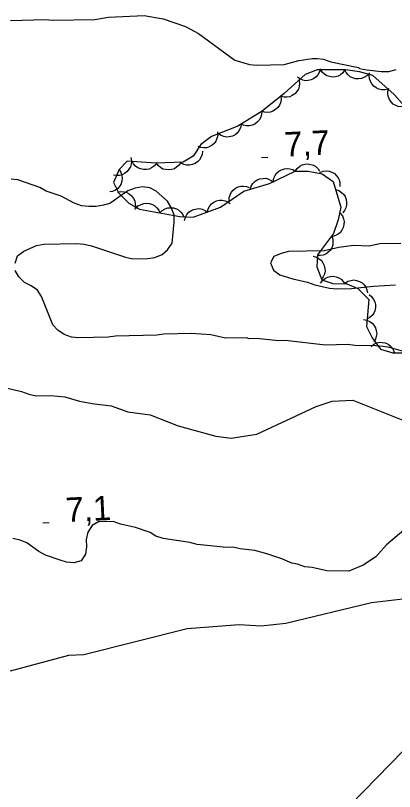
# Model space of a CAD drawing. Extents: x 336540 to 340074, y 5572036 to 5573747.
# Drawn here: x 337188.2 to 337234.8, y 5572821.1 to 5572916.4 of the extents above; entities that cross this region are included whole.
import ezdxf

# ---------------------------------------------------------------- set-up
doc = ezdxf.new("R2010")
doc.units = 0
for name, color, linetype in [('Niveau 2', 7, 'Continuous'), ('Niveau 3', 7, 'Continuous'), ('Niveau 44', 7, 'Continuous')]:
    doc.layers.add(name, color=color, linetype=linetype)

msp = doc.modelspace()

# ---------------------------------------------------------------- linework, layer by layer
at = {"layer": 'Niveau 2'}
for points in [[(337187.58, 5572915.76), (337191.85, 5572915.86), (337192.76, 5572915.77), (337197.94, 5572915.89), (337199.62, 5572916.15), (337204.01, 5572916.36), (337206.38, 5572915.97), (337209.11, 5572915.02), (337210.7, 5572914.15), (337215.17, 5572910.87), (337216.98, 5572910.35), (337217.89, 5572910.26), (337221.26, 5572910.34), (337223.05, 5572910.83), (337224.74, 5572911.09), (337225.3, 5572911.1), (337226.09, 5572911.01), (337227, 5572910.69), (337230.39, 5572909.98), (337230.51, 5572909.87), (337231.41, 5572909.67), (337233.22, 5572909.48), (337234.12, 5572909.5), (337235.02, 5572909.75)], [(337188.14, 5572885.93), (337188.45, 5572886.84), (337189.23, 5572887.42), (337190.79, 5572888.13), (337191.69, 5572888.26), (337195.74, 5572888.35), (337196.64, 5572888.26), (337197.55, 5572888.06), (337201.75, 5572886.69), (337202.65, 5572886.48), (337204.45, 5572886.53), (337205.35, 5572886.66), (337206.24, 5572887.02), (337206.91, 5572887.6), (337207.45, 5572888.4), (337207.73, 5572890.99), (337207.71, 5572891.89), (337207.35, 5572892.79), (337206.89, 5572893.56), (337205.51, 5572894.77), (337204.71, 5572895.2), (337203.81, 5572895.3), (337202.91, 5572895.16), (337202.01, 5572894.81), (337199.8, 5572893.29), (337199.01, 5572893.05), (337198.12, 5572892.91), (337197.21, 5572892.89), (337196.31, 5572892.99), (337195.4, 5572893.3), (337193.81, 5572894.17), (337191.99, 5572894.8), (337191.19, 5572895.23), (337188.47, 5572896.19), (337187.68, 5572896.28)], [(337235.61, 5572888.36), (337233.02, 5572888.3), (337231.68, 5572888.05), (337229.76, 5572888.12), (337227.96, 5572887.85), (337226.17, 5572887.47), (337221.78, 5572887.37), (337220.88, 5572887.13), (337219.99, 5572886.77), (337219.56, 5572885.97), (337219.92, 5572885.08), (337220.72, 5572884.53), (337222.31, 5572884.01), (337224.12, 5572883.6), (337225.02, 5572883.28), (337225.93, 5572883.07), (337226.84, 5572882.87), (337227.74, 5572882.78), (337229.54, 5572882.82), (337232.24, 5572883.11), (337234.94, 5572883.28)], [(337235.91, 5572875.08), (337234.21, 5572875.6), (337233.42, 5572875.7), (337232.51, 5572875.79), (337229.92, 5572875.84), (337229.02, 5572875.94), (337226.32, 5572875.87), (337221.35, 5572876.44), (337220.56, 5572876.42), (337217.85, 5572876.7), (337216.95, 5572876.67), (337216.61, 5572876.78), (337214.02, 5572876.72), (337212.21, 5572877.13), (337209.84, 5572877.3), (337206.46, 5572877.22), (337205.57, 5572877.09), (337200.5, 5572876.98), (337199.6, 5572876.84), (337196, 5572876.76), (337195.1, 5572876.85), (337194.19, 5572877.17), (337193.39, 5572877.71), (337192.81, 5572878.38), (337191.38, 5572881.84), (337190.91, 5572882.61), (337190.11, 5572883.16), (337189.31, 5572883.59), (337188.62, 5572884.25), (337188.16, 5572885.03)], [(337186.34, 5572870.8), (337188.94, 5572870.18), (337189.85, 5572869.86), (337190.75, 5572869.66), (337192.56, 5572869.7), (337194.25, 5572869.51), (337196.06, 5572868.99), (337197.65, 5572868.69), (337199.97, 5572868.43), (337202.02, 5572867.69), (337204.75, 5572867.31), (337208.2, 5572865.97), (337212.84, 5572864.69), (337214.71, 5572864.44), (337217.9, 5572864.95), (337225.18, 5572868.36), (337227.16, 5572868.99), (337229.71, 5572869.12), (337237.29, 5572866.11)], [(337220.94, 5572849.62), (337219.12, 5572850.26), (337217.65, 5572850.67), (337215.84, 5572850.86), (337214.94, 5572851.06), (337214.15, 5572851.04), (337210.54, 5572851.41), (337209.63, 5572851.62), (337206.35, 5572852.11), (337205.45, 5572852.42), (337204.76, 5572852.86), (337202.94, 5572853.49), (337201.13, 5572853.9), (337200.22, 5572854.22), (337198.42, 5572854.18), (337197.65, 5572853.71), (337197.1, 5572852.91), (337196.9, 5572852), (337196.92, 5572851.1), (337196.82, 5572850.2), (337196.28, 5572849.4), (337195.38, 5572849.15), (337194.48, 5572849.24), (337193.69, 5572849.45), (337191.87, 5572850.09), (337191.07, 5572850.52), (337189.58, 5572851.61), (337188.79, 5572851.93), (337187.88, 5572852.13)], [(337235.95, 5572853.15), (337233.82, 5572851.34), (337232.53, 5572849.89), (337230.98, 5572848.84), (337229.19, 5572848.12), (337226.49, 5572848.17), (337224.68, 5572848.58), (337223.78, 5572848.67), (337222.87, 5572848.99), (337222.19, 5572849.09), (337220.94, 5572849.62)], [(337187.57, 5572835.87), (337194.76, 5572837.79), (337196.62, 5572837.89), (337209.3, 5572841.09), (337215.72, 5572841.58), (337218.43, 5572841.4), (337221.46, 5572841.72), (337231.98, 5572844.29), (337242.43, 5572845.51)], [(337229.38, 5572819.38), (337237.57, 5572827.79), (337238.9, 5572828.19), (337241.04, 5572829.5), (337244.37, 5572830.66), (337246.55, 5572830.78), (337250.07, 5572831.83), (337258.51, 5572832.26)]]:
    msp.add_lwpolyline(points, dxfattribs=at)
at = {"layer": 'Niveau 3'}
for p, q in [((337218.45, 5572898.93), (337219.25, 5572898.97)), ((337191.56, 5572854.04), (337192.36, 5572854.08))]:
    msp.add_line(p, q, dxfattribs=at)
at = {"layer": 'Niveau 44'}
for points in [[(337237.08, 5572904.08), (337234.77, 5572906.67), (337232.13, 5572908.99), (337230.51, 5572909.43), (337228.77, 5572909.69), (337225.31, 5572909.69), (337223.82, 5572909.13), (337221.26, 5572906.78), (337218.52, 5572904.62), (337215.53, 5572902.78), (337212.32, 5572901.5), (337211.01, 5572900.52), (337210.04, 5572899.07), (337208.81, 5572898.37), (337205.46, 5572898.22), (337201.95, 5572898.49), (337200.94, 5572897.46)], [(337225.69, 5572909.83), (337225.59, 5572909.43), (337225.39, 5572909.08), (337225.18, 5572908.82), (337224.9, 5572908.61), (337224.56, 5572908.45), (337224.19, 5572908.38), (337223.86, 5572908.35), (337223.52, 5572908.43), (337223.18, 5572908.57), (337222.88, 5572908.78)], [(337228.72, 5572909.69), (337228.48, 5572909.34), (337228.17, 5572909.09), (337227.88, 5572908.92), (337227.54, 5572908.83), (337227.18, 5572908.79), (337226.8, 5572908.86), (337226.48, 5572908.95), (337226.19, 5572909.14), (337225.92, 5572909.39), (337225.72, 5572909.69)], [(337231.68, 5572909.25), (337231.4, 5572908.95), (337231.05, 5572908.74), (337230.75, 5572908.61), (337230.4, 5572908.57), (337230.03, 5572908.6), (337229.66, 5572908.72), (337229.37, 5572908.85), (337229.1, 5572909.08), (337228.87, 5572909.37), (337228.72, 5572909.7)], [(337234.01, 5572907.33), (337233.61, 5572907.23), (337233.2, 5572907.25), (337232.88, 5572907.3), (337232.56, 5572907.46), (337232.27, 5572907.68), (337232.02, 5572907.98), (337231.85, 5572908.25), (337231.75, 5572908.59), (337231.71, 5572908.96), (337231.76, 5572909.32)], [(337223.08, 5572908.45), (337223.14, 5572908.04), (337223.08, 5572907.64), (337222.99, 5572907.32), (337222.8, 5572907.02), (337222.55, 5572906.75), (337222.23, 5572906.54), (337221.94, 5572906.39), (337221.59, 5572906.34), (337221.22, 5572906.34), (337220.87, 5572906.42)], [(337236.1, 5572905.18), (337235.68, 5572905.13), (337235.28, 5572905.19), (337234.97, 5572905.29), (337234.67, 5572905.48), (337234.4, 5572905.74), (337234.2, 5572906.06), (337234.06, 5572906.35), (337234, 5572906.7), (337234.01, 5572907.07), (337234.1, 5572907.42)], [(337220.85, 5572906.45), (337220.88, 5572906.04), (337220.79, 5572905.64), (337220.67, 5572905.33), (337220.46, 5572905.05), (337220.19, 5572904.8), (337219.85, 5572904.61), (337219.55, 5572904.49), (337219.2, 5572904.46), (337218.83, 5572904.49), (337218.49, 5572904.6)], [(337218.49, 5572904.6), (337218.47, 5572904.18), (337218.33, 5572903.8), (337218.18, 5572903.5), (337217.94, 5572903.25), (337217.64, 5572903.03), (337217.29, 5572902.89), (337216.98, 5572902.8), (337216.62, 5572902.81), (337216.26, 5572902.88), (337215.93, 5572903.03)], [(337215.97, 5572902.95), (337215.88, 5572902.55), (337215.68, 5572902.19), (337215.48, 5572901.93), (337215.2, 5572901.72), (337214.87, 5572901.55), (337214.5, 5572901.47), (337214.17, 5572901.44), (337213.83, 5572901.51), (337213.48, 5572901.64), (337213.18, 5572901.84)], [(337213.06, 5572902.06), (337213.08, 5572901.64), (337212.98, 5572901.24), (337212.86, 5572900.94), (337212.64, 5572900.66), (337212.37, 5572900.42), (337212.03, 5572900.24), (337211.72, 5572900.12), (337211.37, 5572900.1), (337211, 5572900.14), (337210.66, 5572900.26)], [(337202.37, 5572898.92), (337202.45, 5572898.51), (337202.41, 5572898.1), (337202.34, 5572897.78), (337202.16, 5572897.47), (337201.93, 5572897.19), (337201.62, 5572896.96), (337201.34, 5572896.8), (337200.99, 5572896.73), (337200.62, 5572896.71), (337200.27, 5572896.77)], [(337211.18, 5572899.72), (337211.14, 5572899.3), (337211, 5572898.92), (337210.84, 5572898.63), (337210.59, 5572898.39), (337210.28, 5572898.18), (337209.92, 5572898.05), (337209.61, 5572897.97), (337209.25, 5572897.99), (337208.89, 5572898.07), (337208.57, 5572898.23)], [(337205.54, 5572898.21), (337205.28, 5572897.89), (337204.94, 5572897.66), (337204.65, 5572897.51), (337204.3, 5572897.44), (337203.93, 5572897.44), (337203.56, 5572897.53), (337203.25, 5572897.64), (337202.98, 5572897.86), (337202.72, 5572898.13), (337202.55, 5572898.44)], [(337208.53, 5572898.36), (337208.32, 5572898), (337208.01, 5572897.73), (337207.74, 5572897.55), (337207.4, 5572897.44), (337207.04, 5572897.39), (337206.65, 5572897.44), (337206.34, 5572897.51), (337206.03, 5572897.7), (337205.75, 5572897.93), (337205.54, 5572898.22)], [(337222.61, 5572897.23), (337222.85, 5572897.58), (337223.16, 5572897.84), (337223.44, 5572898.01), (337223.78, 5572898.1), (337224.15, 5572898.14), (337224.53, 5572898.07), (337224.84, 5572897.99), (337225.14, 5572897.8), (337225.41, 5572897.55), (337225.61, 5572897.25)], [(337200.94, 5572897.46), (337201.17, 5572897.11), (337201.29, 5572896.72), (337201.34, 5572896.4), (337201.29, 5572896.05), (337201.18, 5572895.69), (337200.98, 5572895.37), (337200.77, 5572895.11), (337200.48, 5572894.92), (337200.15, 5572894.76), (337199.79, 5572894.69)], [(337200.94, 5572897.46), (337200.27, 5572895.84), (337200.89, 5572894.55), (337202.12, 5572893.3), (337203.44, 5572892.59), (337208.43, 5572891.67), (337210.07, 5572891.58), (337213.43, 5572892.83), (337216.3, 5572894.77), (337219.46, 5572895.74), (337222.58, 5572897.23), (337224.19, 5572897.24), (337225.9, 5572896.91), (337227.26, 5572895.97), (337228.23, 5572892.81), (337227.88, 5572891.26), (337227.33, 5572889.6), (337225.35, 5572886.95), (337225.28, 5572885.51), (337225.89, 5572883.88), (337227.21, 5572883.44), (337228.97, 5572883.39), (337230.31, 5572882.82), (337231.65, 5572881.48), (337231.39, 5572878.17), (337232.06, 5572876.78), (337233.11, 5572875.38), (337234.61, 5572874.93), (337239.67, 5572874.95)], [(337219.9, 5572895.95), (337219.97, 5572896.37), (337220.14, 5572896.73), (337220.32, 5572897.01), (337220.59, 5572897.24), (337220.91, 5572897.42), (337221.28, 5572897.53), (337221.6, 5572897.59), (337221.95, 5572897.54), (337222.3, 5572897.43), (337222.61, 5572897.24)], [(337225.64, 5572897.09), (337226.03, 5572897.24), (337226.43, 5572897.27), (337226.76, 5572897.25), (337227.09, 5572897.13), (337227.42, 5572896.95), (337227.69, 5572896.68), (337227.9, 5572896.43), (337228.03, 5572896.11), (337228.11, 5572895.74), (337228.11, 5572895.38)], [(337217.06, 5572895), (337217.18, 5572895.4), (337217.41, 5572895.74), (337217.63, 5572895.99), (337217.93, 5572896.17), (337218.27, 5572896.31), (337218.65, 5572896.36), (337218.98, 5572896.37), (337219.32, 5572896.27), (337219.65, 5572896.11), (337219.93, 5572895.88)], [(337214.48, 5572893.54), (337214.48, 5572893.95), (337214.59, 5572894.34), (337214.73, 5572894.64), (337214.96, 5572894.91), (337215.25, 5572895.14), (337215.6, 5572895.3), (337215.91, 5572895.4), (337216.26, 5572895.41), (337216.63, 5572895.35), (337216.96, 5572895.22)], [(337200.76, 5572894.68), (337201.17, 5572894.76), (337201.58, 5572894.71), (337201.9, 5572894.63), (337202.2, 5572894.45), (337202.48, 5572894.21), (337202.7, 5572893.9), (337202.86, 5572893.61), (337202.92, 5572893.27), (337202.94, 5572892.9), (337202.86, 5572892.54)], [(337227.56, 5572894.99), (337227.96, 5572894.86), (337228.3, 5572894.64), (337228.55, 5572894.42), (337228.73, 5572894.12), (337228.87, 5572893.78), (337228.92, 5572893.4), (337228.93, 5572893.07), (337228.83, 5572892.73), (337228.67, 5572892.4), (337228.44, 5572892.12)], [(337203.01, 5572892.67), (337203.3, 5572892.97), (337203.66, 5572893.16), (337203.97, 5572893.28), (337204.32, 5572893.31), (337204.69, 5572893.27), (337205.05, 5572893.14), (337205.34, 5572893), (337205.59, 5572892.75), (337205.82, 5572892.45), (337205.96, 5572892.13)], [(337211.8, 5572892.22), (337211.9, 5572892.63), (337212.11, 5572892.98), (337212.31, 5572893.24), (337212.6, 5572893.44), (337212.93, 5572893.6), (337213.31, 5572893.67), (337213.63, 5572893.7), (337213.98, 5572893.62), (337214.32, 5572893.48), (337214.61, 5572893.27)], [(337205.96, 5572892.13), (337206.25, 5572892.42), (337206.61, 5572892.62), (337206.92, 5572892.74), (337207.27, 5572892.76), (337207.64, 5572892.73), (337208, 5572892.6), (337208.29, 5572892.45), (337208.54, 5572892.21), (337208.77, 5572891.91), (337208.91, 5572891.58)], [(337208.99, 5572891.18), (337209.09, 5572891.58), (337209.29, 5572891.93), (337209.5, 5572892.19), (337209.79, 5572892.4), (337210.12, 5572892.55), (337210.5, 5572892.63), (337210.82, 5572892.65), (337211.16, 5572892.57), (337211.51, 5572892.43), (337211.8, 5572892.22)], [(337228.15, 5572892.08), (337228.41, 5572891.75), (337228.55, 5572891.37), (337228.63, 5572891.05), (337228.6, 5572890.7), (337228.52, 5572890.34), (337228.34, 5572890), (337228.16, 5572889.73), (337227.88, 5572889.51), (337227.55, 5572889.33), (337227.21, 5572889.23)], [(337227.1, 5572889.29), (337227.24, 5572888.9), (337227.25, 5572888.49), (337227.22, 5572888.16), (337227.09, 5572887.83), (337226.89, 5572887.52), (337226.62, 5572887.26), (337226.36, 5572887.06), (337226.03, 5572886.94), (337225.66, 5572886.87), (337225.3, 5572886.89)], [(337224.8, 5572886.79), (337225.21, 5572886.69), (337225.56, 5572886.48), (337225.82, 5572886.28), (337226.02, 5572885.99), (337226.18, 5572885.66), (337226.25, 5572885.28), (337226.28, 5572884.96), (337226.2, 5572884.61), (337226.06, 5572884.27), (337225.85, 5572883.98)], [(337225.72, 5572883.48), (337225.96, 5572883.82), (337226.28, 5572884.07), (337226.57, 5572884.23), (337226.91, 5572884.31), (337227.28, 5572884.33), (337227.66, 5572884.26), (337227.97, 5572884.16), (337228.26, 5572883.96), (337228.52, 5572883.7), (337228.71, 5572883.4)], [(337228.73, 5572883.49), (337229.09, 5572883.72), (337229.48, 5572883.83), (337229.8, 5572883.88), (337230.15, 5572883.83), (337230.5, 5572883.71), (337230.83, 5572883.51), (337231.08, 5572883.3), (337231.27, 5572883.01), (337231.43, 5572882.67), (337231.5, 5572882.32)], [(337231.7, 5572882.09), (337232.02, 5572881.82), (337232.25, 5572881.49), (337232.4, 5572881.2), (337232.47, 5572880.85), (337232.47, 5572880.48), (337232.38, 5572880.11), (337232.26, 5572879.8), (337232.05, 5572879.52), (337231.78, 5572879.27), (337231.46, 5572879.09)], [(337230.99, 5572879.01), (337231.4, 5572878.94), (337231.77, 5572878.77), (337232.05, 5572878.59), (337232.27, 5572878.32), (337232.46, 5572878.01), (337232.57, 5572877.64), (337232.63, 5572877.32), (337232.58, 5572876.97), (337232.47, 5572876.61), (337232.29, 5572876.3)], [(337231.94, 5572875.73), (337232.26, 5572875.99), (337232.64, 5572876.15), (337232.96, 5572876.23), (337233.31, 5572876.22), (337233.67, 5572876.15), (337234.02, 5572875.98), (337234.29, 5572875.8), (337234.52, 5572875.53), (337234.71, 5572875.21), (337234.81, 5572874.87)]]:
    msp.add_lwpolyline(points, dxfattribs=at)

# ---------------------------------------------------------------- texts
at = {"layer": 'Niveau 3'}
for s, p in [('7,7    ', (337221.33, 5572899.03)), ('7,1    ', (337194.44, 5572854.14))]:
    msp.add_text(s, height=3, rotation=2.7712, dxfattribs=at).set_placement(p)

doc.saveas('drawing.dxf')
